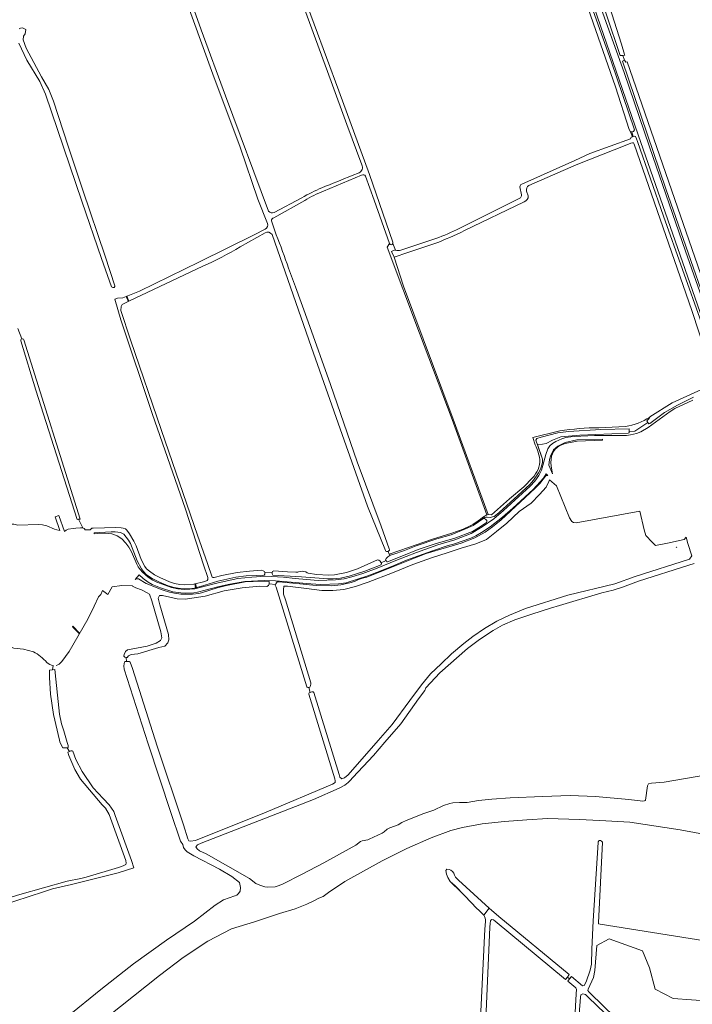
# Model space of a CAD drawing. Header units: metres. Extents: x 209813 to 223847, y 571801 to 587119.
# Tile 642 of 656: x 221429 to 221920, y 581125 to 581843. Entities that reach past the tile are written whole.
import ezdxf

# ---------------------------------------------------------------- set-up
doc = ezdxf.new("R2010")
doc.units = ezdxf.units.M
for name, color, linetype, lineweight in [('B-RO-GR-GRAS-GV', 8, 'Continuous', 0), ('B-RO-KW-KUNSTWERK_STUW-GV', 8, 'Continuous', 0), ('B-RO-OG-BEBOUWING_WINDTURBINE-GV', 8, 'Continuous', 0), ('B-RO-OG-TERREIN_CULTUURSCHEIDING-GV', 8, 'Continuous', 0), ('B-RO-OG-WATER_GREPPEL-GV', 8, 'Continuous', 0), ('B-RO-OG-WEG-GV', 8, 'Continuous', 0), ('B-RO-VH-ONVERHARD-GV', 8, 'Continuous', 0)]:
    doc.layers.add(name, color=color, linetype=linetype, lineweight=lineweight)

msp = doc.modelspace()

# ---------------------------------------------------------------- linework, layer by layer
at = {"layer": 'B-RO-GR-GRAS-GV', "flags": 128}
for points in [[(221779.028, 582044.132), (221805.917, 581979.215), (221823.825, 581937.145), (221837.215, 581907.064), (221849.653, 581878.471), (221860.838, 581846.737), (221867.854, 581824.815), (221870.192, 581817.198), (221870.241, 581816.663), (221868.916, 581816.487), (221870.131, 581813.119), (221870.981, 581811.627), (221872.07, 581811.896), (221911.044, 581699.653), (221940.235, 581615.495), (221948.228, 581591.22), (221948.723, 581588.923), (221949.638, 581588.412), (221953.21, 581588.79), (221993.557, 581599.946), (222005.538, 581602.835), (222027.731, 581608.253)], [(221795.117, 581722.603), (221833.761, 581739.999), (221844.92, 581744.918), (221874.436, 581755.756), (221875.021, 581756.838), (221875.88, 581757.169), (221874.577, 581760.833), (221873.635, 581762.597), (221863.659, 581793.6), (221843.626, 581850.648), (221831.822, 581882.717), (221807.19, 581938.688), (221806.931, 581939.326), (221808.216, 581939.908), (221806.433, 581944.002), (221806.223, 581943.867), (221804.462, 581943.97), (221803.536, 581945.138), (221802.911, 581946.811), (221737.933, 581913.312), (221713.552, 581971.585)], [(221609.539, 581693.993), (221602.481, 581711.656), (221589.514, 581749.491), (221569.609, 581802.944), (221547.495, 581864.191), (221530.467, 581910.362)], [(221532.507, 581912.638), (221548.636, 581870.128), (221561.225, 581835.233), (221579.01, 581787.078), (221610.383, 581703.057)], [(221678.356, 581736.721), (221667.483, 581766.029), (221656.153, 581797.54), (221640.259, 581840.572), (221619.355, 581897.465), (221615.905, 581907.193)], [(221618.179, 581908.145), (221634.544, 581863.923), (221661.526, 581790.744), (221684.121, 581729.76), (221700.975, 581680.238)], [(221428.421, 581835.865), (221429.345, 581836.421), (221430.721, 581836.506), (221433.151, 581835.344), (221432.679, 581832.324), (221431.462, 581830.472), (221431.25, 581827.774), (221433.533, 581821.703), (221444.591, 581800.918), (221450.033, 581791.62), (221453.412, 581783.065), (221464.129, 581750.432), (221474.85, 581718.173), (221491.05, 581670.027), (221498.157, 581648.413), (221498.231, 581647.901), (221497.744, 581647.372), (221496.643, 581647.182), (221495.744, 581647.686), (221488.442, 581668.476), (221474.123, 581710.211), (221447.521, 581788.368), (221443.43, 581797.535), (221433.892, 581813.154), (221427.997, 581825.449)], [(221888.57, 581552.761), (221888.698, 581552.938), (221904.798, 581563.31), (221934.246, 581576.526), (221935.659, 581577.063), (221936.234, 581577.353), (221936.309, 581578.655), (221935.738, 581580.226), (221919.28, 581630.496), (221877.113, 581751.697), (221876.587, 581752.81), (221876.07, 581752.804), (221874.826, 581752.425), (221871.857, 581751.193), (221834.86, 581736.77), (221800.398, 581721.637)], [(221671.318, 581728.943), (221676.447, 581730.954)], [(221678.276, 581729.218), (221650.464, 581717.569)], [(221766.578, 581479.656), (221769.703, 581481.418), (221744.394, 581550.923), (221720.39, 581614.052), (221696.827, 581676.815), (221698.703, 581679.402), (221687.337, 581710.918), (221681.106, 581728.568)], [(221794.979, 581714.774), (221793.842, 581720.784)], [(221798.613, 581717.635), (221799.767, 581714.218)], [(221636.719, 581710.844), (221614.108, 581698.164)], [(221614.337, 581701.956), (221634.689, 581712.728)], [(221749.54, 581690.389), (221794.15, 581712.77)], [(221796.849, 581709.869), (221753.323, 581688.733)], [(221612.424, 581695.957), (221615.984, 581685.735)], [(221474.906, 581471.933), (221475.757, 581471.536), (221476.234, 581470.987), (221476.277, 581470.48), (221480.252, 581470.609), (221480.614, 581471.041), (221481.424, 581471.686), (221482.441, 581471.861), (221498.813, 581472.284), (221502.701, 581472.115), (221504.324, 581471.783), (221505.925, 581471.24), (221506.946, 581470.296), (221508.977, 581467.624), (221512.088, 581462.384), (221513.633, 581458.917), (221517.319, 581448.921), (221520.099, 581443.848), (221521.37, 581442.135), (221523.345, 581440.372), (221527.09, 581437.858), (221530.993, 581435.757), (221537.97, 581432.643), (221541.63, 581431.528), (221545.588, 581430.845), (221548.847, 581430.592), (221555.864, 581431.015), (221563.74, 581433.019), (221565.435, 581433.756), (221565.961, 581434.369), (221566.043, 581434.773), (221565.946, 581435.834), (221562.754, 581444.956), (221549.65, 581485.602), (221525.307, 581555.419), (221502.529, 581623.721), (221498.056, 581638.777), (221500.03, 581639.435), (221503.957, 581639.785), (221516.268, 581644.615), (221559.931, 581666.046), (221599.776, 581685.767), (221607.908, 581689.928)], [(221607.878, 581687.102), (221589.719, 581676.818)], [(221695.688, 581455.586), (221682.492, 581487.759), (221664.04, 581540.016), (221641.664, 581603.481), (221612.899, 581686.007)], [(221706.976, 581674.561), (221732.447, 581682.94)], [(221731.791, 581679.374), (221711.922, 581672.757), (221702.011, 581669.346)], [(221702.011, 581669.346), (221708.735, 581648.294), (221745.116, 581551.324), (221770.692, 581481.748), (221772.968, 581481.535), (221786.175, 581493.122), (221796.717, 581501.861), (221802.884, 581508.395)], [(221562.397, 581662.759), (221508.452, 581637.371), (221503.587, 581634.953), (221502.886, 581633.373), (221502.528, 581630.618), (221509.695, 581609.217), (221532.268, 581543.017), (221558.489, 581466.62), (221565.706, 581445.967), (221569.283, 581436.093), (221569.596, 581435.888), (221570.088, 581435.836), (221570.762, 581435.888), (221576.138, 581437.181), (221587.341, 581439.478), (221596.408, 581440.491), (221605.233, 581441.224), (221606.438, 581440.802), (221607.41, 581440.086), (221607.528, 581439.662), (221612.982, 581439.379), (221613.283, 581440.235), (221614.174, 581440.734), (221624.285, 581439.976), (221630.287, 581439.636), (221631.741, 581439.664), (221632.245, 581439.881), (221633.526, 581440.256), (221634.867, 581440.431), (221636.131, 581440.326), (221637.546, 581439.858), (221638.515, 581439.319), (221639.313, 581439.065), (221645.366, 581438.139), (221654.346, 581437.538), (221658.459, 581437.707), (221667.207, 581439.367), (221675.338, 581442.257), (221689.914, 581448.649), (221690.832, 581448.457), (221691.784, 581447.817), (221692.447, 581446.598), (221696.083, 581448.187), (221695.793, 581448.834), (221696.257, 581449.708), (221697.326, 581450.98), (221698.8, 581451.827), (221698.374, 581452.898)], [(221624.977, 581661.413), (221630.078, 581647.717), (221639.269, 581622.265), (221655.554, 581576.448), (221674.994, 581520.181), (221692.531, 581473.228), (221698.464, 581456.847)], [(221430.26, 581609.909), (221427.386, 581617.492)], [(221457.941, 581470.138), (221454.488, 581480.054), (221457.347, 581480.931), (221461.519, 581469.466), (221462.624, 581470.225), (221463.974, 581471.004), (221467.775, 581471.574), (221469.789, 581471.897), (221473.096, 581472.125), (221474.906, 581471.933), (221471.724, 581478.318), (221470.632, 581478.241), (221440.381, 581572.414), (221429.486, 581608.407)], [(221431.692, 581609.062), (221472.835, 581478.397), (221471.724, 581478.318)], [(221398.905, 581543.212), (221400.595, 581519.946), (221403.849, 581491.608), (221405.704, 581478.552), (221406.661, 581478.236), (221408.188, 581477.466), (221409.775, 581475.684), (221412.958, 581472.752), (221419.911, 581474.307), (221422.677, 581474.648), (221424.553, 581474.61), (221427.309, 581474.073), (221442.162, 581474.506), (221445.263, 581474.299), (221448.456, 581473.497), (221454.201, 581471.169), (221455.881, 581470.605), (221457.941, 581470.138)], [(221805.036, 581532.481), (221803.26, 581537.837), (221822.849, 581542.762)], [(221697.619, 581454.798), (221698.374, 581452.898), (221712.467, 581457.594), (221729.314, 581463.546), (221743.987, 581468.265), (221752.316, 581471.118)], [(221921.029, 581446.086), (221917.08, 581444.713), (221880.256, 581433.186), (221868.705, 581428.84), (221861.865, 581426.693), (221853.642, 581424.556), (221822.742, 581415.369), (221816.212, 581413.553), (221802.453, 581409.066), (221789.969, 581404.855), (221781.059, 581401.067), (221774.238, 581397.078), (221764.33, 581390.518), (221755.468, 581383.979), (221735.306, 581366.295), (221725.094, 581355.408), (221724.285, 581353.451), (221719.799, 581347.467), (221706.985, 581329.229), (221695.12, 581315.68), (221686.862, 581306.154), (221671.899, 581289.893), (221669.844, 581287.898), (221668.403, 581286.288), (221665.992, 581284.518), (221661.83, 581282.201), (221643.18, 581273.865), (221561.04, 581242.098), (221558.408, 581240.862), (221557.259, 581239.438), (221558.207, 581237.869), (221559.977, 581236.619), (221564.909, 581234.416), (221596.55, 581216.325), (221601.126, 581212.703), (221603.89, 581211.446), (221607.6, 581210.243), (221609.826, 581210.06), (221615.049, 581210.321), (221618.19, 581211.143), (221620.91, 581212.398), (221634.419, 581219.178), (221650.573, 581227.897), (221669.207, 581237.894), (221674.097, 581240.763), (221677.502, 581243.292), (221678.553, 581243.851), (221682.715, 581244.496), (221683.802, 581245.092), (221693.254, 581249.42), (221694.793, 581250.485), (221696.877, 581252.292), (221698.851, 581253.284), (221704.97, 581255.519), (221707.506, 581257.125), (221710.874, 581258.694), (221723.692, 581263.796), (221730.988, 581266.246), (221738.032, 581269.637), (221742.712, 581271.115), (221744.945, 581271.511), (221749.67, 581271.773), (221755.351, 581271.728), (221763.659, 581273.127), (221773.305, 581274.307), (221786.678, 581275.192), (221810.366, 581276.188), (221830.452, 581276.882), (221848.871, 581276.13), (221873.313, 581273.904), (221883.535, 581272.804), (221884.802, 581272.91), (221885.164, 581273.163), (221885.364, 581273.561), (221886.899, 581284.045), (221887.641, 581285.386), (221889.71, 581285.808), (221899.072, 581286.577), (221948.612, 581295.19)], [(221523.371, 581423.617), (221521.84, 581424.688), (221517.632, 581426.831), (221513.423, 581428.361), (221511.004, 581429.53), (221510.937, 581429.744), (221503.206, 581429.999), (221496.3, 581429.1), (221493.003, 581423.395), (221489.17, 581426.305), (221487.893, 581423.451), (221486.306, 581421.734), (221483.01, 581414.977), (221478.45, 581405.451), (221464.712, 581381.886), (221459.405, 581374.648)], [(221639.843, 581355.714), (221639.354, 581355.625), (221638.938, 581355.662), (221638.485, 581355.826), (221638.174, 581356.116), (221616, 581428.789), (221615.688, 581429.218), (221615.266, 581430.219), (221615.474, 581430.757), (221610.745, 581431.2), (221610.341, 581430.039), (221609.078, 581429.365), (221603.855, 581429.491), (221591.005, 581428.189), (221577.863, 581426.043), (221564.012, 581422.137), (221549.454, 581420.041), (221543.636, 581420.262), (221532.822, 581422.711), (221530.87, 581422.632), (221529.831, 581420.678), (221530.427, 581417.895), (221531.054, 581415.966), (221537.259, 581394.243), (221537.524, 581390.29), (221536.939, 581388.144), (221534.592, 581385.759), (221530.171, 581384.7), (221514.887, 581380.2), (221510.049, 581379.683), (221508.108, 581378.75), (221507.274, 581377.577), (221506.467, 581377.598), (221506.569, 581374.608), (221508.519, 581374.594), (221509.31, 581374.082), (221510.93, 581369.563), (221529.027, 581312.942), (221548.183, 581255.368), (221551.358, 581245.208), (221552.205, 581243.727), (221553.369, 581243.515), (221556.967, 581244.044), (221608.51, 581264.714), (221657.033, 581285.078), (221658.898, 581286.299), (221658.925, 581287.59), (221658.61, 581289.114), (221639.8, 581350.788), (221639.778, 581351.281), (221639.888, 581351.624), (221640.595, 581352.075)], [(221438.706, 581381.659), (221431.605, 581383.665), (221424.47, 581384.355), (221367.75, 581406.525), (221369.942, 581413.894), (221351.212, 581426.566)], [(221506.467, 581377.598), (221505.415, 581377.625), (221504.613, 581378.423), (221504.875, 581379.772), (221505.924, 581381.76), (221507.378, 581383.061), (221521.84, 581385.816), (221528.268, 581387.882), (221531.462, 581389.842), (221532.372, 581391.888), (221531.711, 581396.299), (221525.054, 581418.719), (221523.371, 581423.617)], [(221403.924, 581197.041), (221428.853, 581204.613), (221463.305, 581214.363), (221473.323, 581216.326), (221477.328, 581217.378), (221500.813, 581224.413), (221504.277, 581225.662), (221506.126, 581226.489), (221506.475, 581227.593), (221506.111, 581229.534), (221494.045, 581263.001), (221491.328, 581267.573), (221488.949, 581270.095), (221473.206, 581288.676), (221468.947, 581295.891), (221464.497, 581306.157), (221463.814, 581308.352), (221464.998, 581308.9), (221463.416, 581311.716), (221462.905, 581311.518), (221460.309, 581311.652), (221459.274, 581313.238), (221457.991, 581315.959), (221457.666, 581317.172), (221453.455, 581336.015), (221451.258, 581350.817), (221450.358, 581362.855), (221450.478, 581368.326), (221452.759, 581368.502), (221453.187, 581371.632)], [(221463.466, 581115.492), (221487.89, 581135.35), (221511.859, 581154.251), (221535.768, 581171.393), (221556.271, 581185.244), (221571.323, 581196.893), (221577.454, 581200.887), (221585.666, 581203.707), (221585.972, 581203.695), (221587.13, 581204.199), (221588.428, 581205.507), (221589.718, 581207.167), (221589.815, 581209.704), (221589.217, 581213.56), (221583.461, 581217.721), (221574.488, 581223.078), (221555.802, 581232.813), (221550.839, 581235.915), (221549.478, 581237.185), (221548.261, 581238.984), (221547.705, 581241.05), (221546.182, 581243.627), (221538.954, 581264.359), (221522.551, 581314.506), (221505.039, 581368.9), (221504.7, 581371.52), (221505.154, 581374.218), (221505.809, 581374.613), (221506.569, 581374.608)], [(221452.759, 581368.502), (221454.476, 581368.634), (221456.225, 581350.103), (221457.777, 581336.201), (221459.109, 581329.185), (221461.012, 581323.944), (221463.296, 581315.468), (221464.046, 581313.315), (221464.039, 581311.957), (221463.416, 581311.716)], [(221464.998, 581308.9), (221465.999, 581309.364), (221467.099, 581309.497), (221467.552, 581309.305), (221469.812, 581303.086), (221474.367, 581294.436), (221482.388, 581282.457), (221489.759, 581274.707), (221493.899, 581270.103), (221497.457, 581265.171), (221498.314, 581262.357), (221510.357, 581229.46), (221512.117, 581224.14), (221500.554, 581220.503), (221466.432, 581211.922), (221452.692, 581208.875), (221445.989, 581206.545), (221404.078, 581193.049)], [(221943.22, 581245.65), (221910.738, 581251.749), (221874.07, 581257.413), (221852.123, 581258.728), (221837.078, 581259.289), (221814.089, 581259.995), (221798.803, 581259.112), (221782.542, 581257.924), (221766.13, 581256.193), (221751.805, 581253.621), (221743.459, 581251.315), (221728.917, 581246.123), (221711.144, 581238.289), (221693.267, 581229.334), (221665.971, 581214.076), (221654.066, 581206.184), (221650.283, 581203.274), (221646.941, 581202.126), (221643.908, 581200.357), (221638.246, 581197.72), (221629.723, 581194.19), (221618.273, 581190.88), (221600.018, 581184.85), (221583.284, 581179.682), (221565.962, 581170.551), (221547.987, 581158.662), (221530.734, 581145.585), (221492.922, 581115.439)], [(221830.02, 581143.209), (221831.408, 581144.96), (221839.468, 581138.147), (221840.65, 581138.259), (221842.115, 581140.986), (221845.177, 581149.422), (221845.992, 581153.836), (221846.299, 581164.869), (221847.157, 581185.409), (221850.883, 581242.581), (221850.933, 581243.169), (221851.702, 581244.019), (221852.582, 581244.072), (221853.408, 581243.646), (221854.082, 581242.864), (221851.134, 581184.073), (221851.206, 581183.248), (221852.247, 581182.95), (221945.645, 581168.209)], [(221762.401, 581194.384), (221753.591, 581203.787), (221746.289, 581211.168), (221742.875, 581214.264), (221741.209, 581217.042), (221740.097, 581219.423), (221739.7, 581222.281), (221740.415, 581223.154), (221742.082, 581222.995), (221743.431, 581222.519), (221744.622, 581221.487), (221745.539, 581220.25)], [(221749.054, 581215.157), (221771.296, 581194.834)], [(221771.296, 581194.834), (221778.45, 581188.639), (221829.8, 581146.287), (221828.426, 581144.459)], [(221746.333, 580934.851), (221746.308, 580935.095), (221746.258, 580936.841), (221746.895, 580955.604), (221747.415, 581043.055), (221747.689, 581047.354), (221749.428, 581054.98), (221752.767, 581065.655), (221757.707, 581081.794), (221763.4, 581098.232), (221764.503, 581102.958), (221764.608, 581104.368), (221768.234, 581179.337), (221768.566, 581185.007)], [(221827.146, 581142.755), (221775.628, 581185.237), (221774.414, 581186.191), (221773.032, 581186.382), (221772.323, 581185.481), (221772.025, 581183.554), (221771.834, 581180.976), (221768.513, 581102.661), (221768.331, 581101.101), (221751.019, 581048.947), (221750.796, 581046.836), (221750.901, 581044.059), (221749.932, 580936.791), (221750.011, 580936.652), (221749.989, 580934.125)], [(221831.772, 581074.047), (221834.785, 581132.357), (221834.998, 581135.531), (221834.549, 581136.65), (221828.666, 581141.501), (221830.02, 581143.209), (221828.426, 581144.459), (221827.146, 581142.755)], [(221874.386, 581100.201), (221843.587, 581129.755), (221841.609, 581131.763), (221839.761, 581132.232), (221838.317, 581131.586), (221837.947, 581129.885), (221837.008, 581117.503)]]:
    msp.add_lwpolyline(points, dxfattribs=at)
at = {"layer": 'B-RO-GR-GRAS-GV'}
for points in [[(221676.447, 581730.954, 0.4184278), (221678.356, 581736.721)], [(221649.196, 581719.993, 0.0015556), (221671.318, 581728.943)], [(221681.106, 581728.568, 0.3813133), (221678.276, 581729.218)], [(221634.689, 581712.728, -0.0370188), (221649.196, 581719.993)], [(221650.464, 581717.569, 0.039426), (221636.719, 581710.844)], [(221793.842, 581720.784, -0.3772453), (221795.117, 581722.603)], [(221800.398, 581721.637, 0.3575019), (221798.613, 581717.635)], [(221794.15, 581712.77, 0.211257), (221794.979, 581714.774)], [(221799.767, 581714.218, -0.3918895), (221796.849, 581709.869)], [(221610.383, 581703.057, 0.3435987), (221614.337, 581701.956)], [(221614.108, 581698.164, 0.2715484), (221612.424, 581695.957)], [(221612.899, 581686.007, 0.3868019), (221607.84, 581687.08)], [(221607.908, 581689.928, 0.3841516), (221609.539, 581693.993)], [(221753.323, 581688.733, -0.0204865), (221731.791, 581679.374)], [(221732.447, 581682.94, 0.0278748), (221749.54, 581690.389)], [(221615.984, 581685.735, -0.0086939), (221624.977, 581661.413)], [(221700.975, 581680.238, -0.1985535), (221701.093, 581679.309)], [(221589.719, 581676.818, -0.0223272), (221562.397, 581662.759)], [(221702.985, 581674.552, 0.1891732), (221706.976, 581674.561)], [(221808.431, 581521.877, 0.0492814), (221805.036, 581532.481)], [(221802.884, 581508.395, 0.1994716), (221808.431, 581521.877)], [(221448.507, 581373.843, 0.0984939), (221438.706, 581381.659)], [(221453.187, 581371.632, -0.1574633), (221448.507, 581373.843)], [(221459.405, 581374.648, -0.1833756), (221455.267, 581371.618)], [(221745.539, 581220.25, 0.1589059), (221749.054, 581215.157)], [(221767.368, 581189.712, 0.0308184), (221762.401, 581194.384)], [(221768.566, 581185.007, 0.169198), (221767.368, 581189.712)]]:
    msp.add_lwpolyline(points, format="xyb", dxfattribs=at)
at = {"layer": 'B-RO-GR-GRAS-GV', "flags": 128}
for points in [[(221915.035, 581465.247), (221913.656, 581463.499), (221901.563, 581460.881), (221892.711, 581459.26), (221890.218, 581461.504), (221885.729, 581466.367), (221884.483, 581470.481), (221881.241, 581484.195), (221834.737, 581475.717), (221832.867, 581475.842), (221831.621, 581476.715), (221830, 581479.457), (221820.548, 581502.689), (221815.312, 581507.042), (221814.939, 581505.917), (221812.885, 581501.816), (221808.044, 581496.281), (221802.117, 581490.141), (221793.321, 581483.858), (221784.15, 581475.498), (221776.613, 581469.454), (221769.512, 581463.622), (221761.511, 581460.293), (221750.983, 581457.241), (221740.714, 581453.792), (221729.169, 581450.172), (221715.746, 581445.428), (221700.731, 581439.23), (221683.096, 581432.361), (221673.694, 581429.247), (221665.205, 581427.107), (221657.31, 581426.407), (221649.261, 581426.316), (221638.044, 581427.885), (221628.143, 581429.028), (221624.216, 581429.419), (221621.413, 581429.438), (221621.164, 581426.928), (221621.217, 581423.707), (221622.72, 581419.466), (221641.227, 581359.095), (221641.205, 581358.01), (221641.004, 581357.015), (221640.767, 581356.364), (221640.44, 581355.948), (221639.843, 581355.714), (221640.595, 581352.075), (221641.935, 581352.543), (221642.279, 581352.56), (221642.623, 581352.523), (221642.984, 581352.414), (221643.43, 581351.922), (221661.791, 581292.125), (221662.419, 581290.195), (221663.758, 581289.137), (221665.728, 581289.675), (221668.417, 581291.829), (221690.279, 581317), (221700.55, 581328.535), (221713.435, 581346.058), (221721.845, 581357.598), (221728.589, 581365.495), (221736.263, 581372.791), (221743.881, 581380.225), (221752.855, 581387.713), (221759.434, 581392.786), (221767.916, 581398.716), (221776.899, 581403.943), (221786.178, 581408.374), (221797.854, 581413.158), (221828.743, 581422.926), (221863.163, 581431.208), (221877.875, 581436.445), (221917.646, 581449.286), (221919.338, 581451.569), (221916.286, 581460.613)], [(221843.53, 581135.564), (221843.382, 581134.755), (221843.974, 581133.781), (221845.245, 581132.402), (221916.716, 581063.013), (221918.615, 581060.834), (221920.387, 581060.066), (221920.853, 581060.988), (221926.986, 581070.278), (221934.888, 581084.846), (221939.157, 581091.989), (221942.705, 581100.85), (221944.704, 581110.953), (221945.759, 581124.641), (221945.831, 581126.041), (221905.563, 581128.896), (221892.433, 581135.692), (221888.276, 581151.145), (221883.326, 581163.626), (221858.972, 581172.342), (221849.88, 581167.439), (221848.577, 581149.258), (221847.539, 581144.217)]]:
    msp.add_lwpolyline(points, close=True, dxfattribs=at)
at = {"layer": 'B-RO-GR-GRAS-GV'}
for centre, radius, start, end in [((221430.57, 581608.799), 1.153, 13.205843, 200.535228), ((221697.074, 581456.222), 1.525, 204.658151, 23.881723)]:
    msp.add_arc(centre, radius, start, end, dxfattribs=at)
at = {"layer": 'B-RO-KW-KUNSTWERK_STUW-GV', "flags": 128}
for points in [[(221507.536, 581638.161), (221507.986, 581637.173), (221508.452, 581637.371), (221506.876, 581640.93), (221506.366, 581640.73)], [(221557.133, 581428.276), (221557.746, 581428.447), (221557.059, 581431.282), (221556.533, 581431.164)], [(221467.815, 581399.477), (221472.093, 581395.025), (221472.342, 581395.264), (221467.397, 581400.41), (221467.182, 581400.136)]]:
    msp.add_lwpolyline(points, close=True, dxfattribs=at)
at = {"layer": 'B-RO-OG-BEBOUWING_WINDTURBINE-GV'}
msp.add_lwpolyline([(221908.353, 581457.639, 1), (221907.853, 581457.639)], format="xyb", dxfattribs=at)
at = {"layer": 'B-RO-OG-TERREIN_CULTUURSCHEIDING-GV', "flags": 128}
msp.add_lwpolyline([(221920.554, 581567.26), (221908.782, 581561.464), (221899.417, 581556.176), (221888.673, 581548.11), (221887.795, 581547.931), (221887.246, 581548.801), (221877.654, 581542.452), (221873.597, 581542.112), (221873.61, 581541.87), (221873.587, 581541.252), (221872.716, 581541.161), (221848.983, 581540.194), (221837.58, 581539.688), (221823.741, 581538.298), (221817.651, 581535.936), (221812.891, 581533.573), (221810.207, 581532.948), (221806.565, 581532.743), (221810.23, 581522.041), (221810.298, 581519.581), (221809.325, 581516.166), (221808.595, 581514.425), (221807.401, 581512.199), (221803.812, 581506.876), (221801.148, 581503.756), (221792.214, 581495.695), (221778.736, 581483.309), (221776.03, 581481.001), (221774.914, 581480.394), (221773.842, 581479.95), (221773.02, 581479.733), (221772.23, 581479.661), (221769.869, 581479.798), (221769.133, 581479.733), (221768.18, 581479.473), (221767.065, 581478.804), (221768.087, 581478.606), (221768.643, 581478.378), (221769.553, 581477.425), (221769.585, 581476.526), (221769.325, 581476.043), (221763.509, 581472.004), (221759.087, 581469.393), (221746.28, 581464.633), (221731.934, 581460.457), (221719.447, 581456.209), (221707.497, 581451.487), (221697.045, 581447.191), (221696.733, 581447.169), (221696.306, 581447.688), (221696.083, 581448.187), (221692.447, 581446.598), (221692.65, 581446.225), (221692.525, 581445.175), (221680.574, 581440.341), (221669.198, 581436.725), (221662.948, 581435.329), (221657.555, 581434.831), (221653.743, 581434.796), (221634.305, 581436.236), (221613.524, 581437.625), (221612.999, 581438.42), (221612.982, 581439.379), (221607.528, 581439.662), (221607.677, 581439.131), (221607.632, 581438.287), (221607.081, 581437.443), (221606.186, 581437.236), (221605.01, 581437.162), (221601.447, 581437.407), (221593.926, 581437.021), (221586.435, 581436.054), (221573.333, 581433.16), (221560.786, 581429.293), (221556.017, 581427.965), (221552.376, 581427.619), (221548.134, 581427.638), (221544.496, 581428.061), (221541.392, 581428.649), (221537.101, 581429.873), (221530.774, 581432.357), (221525.392, 581435.026), (221521.319, 581437.892), (221519.123, 581440.128), (221517.593, 581442.191), (221514.408, 581447.875), (221509.564, 581460.516), (221508.016, 581463.172), (221506.401, 581465.358), (221504.617, 581467.373), (221502.297, 581468.66), (221498.447, 581469.015), (221495.597, 581469.069), (221482.987, 581468.312), (221483.05, 581467.657), (221485.326, 581467.939), (221490.688, 581468.11), (221495.982, 581467.633), (221499.964, 581466.14), (221503.222, 581463.941), (221506.064, 581460.927), (221508.489, 581457.837), (221510.289, 581454.633), (221514.217, 581445.591), (221515.236, 581443.623), (221516.633, 581441.651), (221518.328, 581439.723), (221522.393, 581436.152), (221525.873, 581433.917), (221528.839, 581432.368), (221539.608, 581428.584), (221544.079, 581427.598), (221548.956, 581427.13), (221552.821, 581427.206), (221556.553, 581427.68), (221562.065, 581429.111), (221573.632, 581432.044), (221587.896, 581435.05), (221598.078, 581436.13), (221608.022, 581436.715), (221621.272, 581436.078), (221629.871, 581435.219), (221637.958, 581434.332), (221646.571, 581433.671), (221659.273, 581434.06), (221665.499, 581434.972), (221671.135, 581436.283), (221679.121, 581438.815), (221689.53, 581442.652), (221703.143, 581448.157), (221718.251, 581454.127), (221733.784, 581459.534), (221746.297, 581463.37), (221758.29, 581467.954), (221766.333, 581472.742), (221774.835, 581478.647), (221781.777, 581484.735), (221801.357, 581502.324), (221804.683, 581506.055), (221807.638, 581510.245), (221809.519, 581514.212), (221810.542, 581517.435), (221812.582, 581525.42), (221814.198, 581529.605), (221815.687, 581531.949), (221817.601, 581533.655), (221819.988, 581535.115), (221824.308, 581536.859), (221827.367, 581537.808), (221830.986, 581538.49), (221833.449, 581538.737), (221848.164, 581539.476), (221871.551, 581539.384), (221874.537, 581539.841), (221878.846, 581540.914), (221881.996, 581542.159), (221887.329, 581545.123), (221903.375, 581556.814), (221906.888, 581559.045), (221919.961, 581565.048)], dxfattribs=at)
for points in [[(221853.975, 581535.848), (221854.008, 581536.622), (221835.356, 581536.286), (221826.85, 581534.213), (221821.562, 581531.614), (221818.232, 581528.825), (221816.005, 581524.221), (221815.418, 581521.965), (221814.96, 581517.626), (221817.682, 581511.449), (221816.486, 581516.925), (221816.359, 581519.703), (221816.814, 581524.344), (221818.268, 581527.826), (221819.587, 581529.478), (221822.456, 581531.725), (221826.804, 581533.596), (221835.64, 581535.288)], [(221516.008, 581437.746), (221512.912, 581434.409), (221514.209, 581434.965), (221515.507, 581434.754), (221521.073, 581431.536), (221532.672, 581426.903), (221538.056, 581425.211), (221541.745, 581424.362), (221546.285, 581423.707), (221554.915, 581423.632), (221559.567, 581424.186), (221561.522, 581424.649), (221572.84, 581428.363), (221579.623, 581430.003), (221593.323, 581432.562), (221604.83, 581433.249), (221609.684, 581433.177), (221610.677, 581432.952), (221610.905, 581432.527), (221610.879, 581431.584), (221610.745, 581431.2), (221615.474, 581430.757), (221615.695, 581431.327), (221616.516, 581432.587), (221617.849, 581432.654), (221633.085, 581431.164), (221645.033, 581430.109), (221656.326, 581429.691), (221663.166, 581430.561), (221670.615, 581432.296), (221673.651, 581433.211), (221676.098, 581434.323), (221678.91, 581435.279), (221682.124, 581436.013), (221718.61, 581450.706), (221725.478, 581453.364), (221740.316, 581457.825), (221750.815, 581460.778), (221760.777, 581464.864), (221768.402, 581469.008), (221773.718, 581472.663), (221779.997, 581477.97), (221794.016, 581490.807), (221805.003, 581500.948), (221808.372, 581504.434), (221810.704, 581507.431), (221812.569, 581509.781), (221813.225, 581510.164), (221814.229, 581510.126), (221812.948, 581511.394), (221810.925, 581508.175), (221803.453, 581499.999), (221788.524, 581486.315), (221781.067, 581479.841), (221772.191, 581472.776), (221765.828, 581468.578), (221761.642, 581466.303), (221757.852, 581464.597), (221745.316, 581460.201), (221741.485, 581459.118), (221729.996, 581455.361), (221719.726, 581451.603), (221710.986, 581448.462), (221702.433, 581444.864), (221692.176, 581440.683), (221682.763, 581437.127), (221675.357, 581434.548), (221666.987, 581432.025), (221661.338, 581431.097), (221648.376, 581430.813), (221641.21, 581431.227), (221615.468, 581433.35), (221607.302, 581433.635), (221593.077, 581432.945), (221582.021, 581431.049), (221574.214, 581429.321), (221563.981, 581426.497), (221558.415, 581425.047), (221555.782, 581424.63), (221549.624, 581424.422), (221546.343, 581424.601), (221540.468, 581425.447), (221531.416, 581428.209), (221525.495, 581430.832), (221522.559, 581432.464), (221518.796, 581435.159)]]:
    msp.add_lwpolyline(points, close=True, dxfattribs=at)
at = {"layer": 'B-RO-OG-WATER_GREPPEL-GV', "flags": 128}
for points in [[(221745.539, 581220.25), (221744.622, 581221.487), (221743.431, 581222.519), (221742.082, 581222.995), (221740.415, 581223.154), (221739.7, 581222.281), (221740.097, 581219.423), (221741.209, 581217.042), (221742.875, 581214.264), (221750.972, 581206.406), (221753.591, 581203.787), (221762.401, 581194.384)], [(221767.368, 581189.712), (221771.296, 581194.834), (221749.054, 581215.157)]]:
    msp.add_lwpolyline(points, dxfattribs=at)
at = {"layer": 'B-RO-OG-WEG-GV', "flags": 128}
for points in [[(221773.016, 582049.297), (221752.193, 582100.35), (221752.408, 582101.154), (221751.493, 582100.588), (221750.664, 582099.444), (221755.218, 582088.251), (221782.236, 582023.507), (221802.872, 581974.301), (221818.768, 581936.479), (221842.318, 581879.945), (221852.207, 581853.446), (221869.797, 581804.089), (221888.4, 581749.872), (221914.725, 581673.681), (221943.185, 581593.122), (221946.053, 581584.37), (221946.988, 581583.878), (221947.878, 581583.537), (221948.959, 581583.575), (221949.524, 581583.676)], [(221949.524, 581583.676), (221949.13, 581585.003), (221948.159, 581585.199), (221947.42, 581586.583), (221945.712, 581588.947), (221900.182, 581719.311), (221868.706, 581812.39), (221870.056, 581813.081), (221868.916, 581816.487), (221868.093, 581816.379), (221866.902, 581816.445), (221856.893, 581846.12), (221849.314, 581868.216), (221841.596, 581886.357), (221826.582, 581920.835), (221820.467, 581936.375), (221818.938, 581939.967), (221803.092, 581977.873), (221787.294, 582015.533), (221775.793, 582042.73)], [(221846.067, 581852.506), (221860.303, 581812.303), (221877.317, 581762.346), (221876.668, 581761.065), (221875.478, 581760.737), (221876.411, 581757.373), (221877.306, 581757.717), (221878.237, 581757.426), (221878.755, 581755.748), (221879.518, 581753.787), (221898.481, 581699.343), (221926.307, 581621.578)], [(221941.475, 581583.19), (221880.098, 581758.618), (221848.014, 581851.564)]]:
    msp.add_lwpolyline(points, dxfattribs=at)
at = {"layer": 'B-RO-VH-ONVERHARD-GV', "flags": 128}
msp.add_lwpolyline([(221876.411, 581757.373), (221875.401, 581760.716), (221874.577, 581760.833), (221875.88, 581757.169)], close=True, dxfattribs=at)
for points in [[(221698.703, 581679.402), (221696.827, 581676.815), (221720.39, 581614.052), (221744.394, 581550.923), (221769.703, 581481.418), (221770.692, 581481.748), (221745.116, 581551.324), (221708.735, 581648.294), (221702.011, 581669.346)], [(221702.011, 581669.346), (221700.118, 581673.613), (221702.637, 581674.702)], [(221702.985, 581674.552), (221701.093, 581679.309)], [(221752.316, 581471.118), (221743.987, 581468.265), (221729.314, 581463.546), (221712.467, 581457.594), (221698.374, 581452.898), (221698.8, 581451.827), (221699.174, 581452.047), (221700.99, 581452.709), (221709.619, 581455.431), (221717.979, 581458.822), (221733.07, 581463.951), (221743.645, 581467.045), (221754.167, 581471.206), (221759.606, 581473.728), (221768.18, 581479.473), (221769.133, 581479.733), (221769.869, 581479.798), (221772.23, 581479.661), (221773.02, 581479.733), (221773.842, 581479.95), (221774.914, 581480.394), (221776.03, 581481.001), (221778.736, 581483.309), (221792.214, 581495.695), (221801.148, 581503.756), (221803.812, 581506.876), (221807.401, 581512.199), (221808.595, 581514.425), (221809.325, 581516.166), (221810.298, 581519.581), (221810.23, 581522.041), (221805.437, 581536.007), (221806.197, 581537.104), (221809.368, 581538.078), (221821.528, 581541.32), (221829.354, 581542.291), (221852.813, 581543.743), (221873.401, 581544.123), (221873.498, 581543.939), (221873.597, 581542.112), (221877.654, 581542.452), (221887.246, 581548.801), (221886.447, 581550.069), (221887.562, 581551.36), (221888.57, 581552.761)], [(221870.872, 581546.045), (221851.458, 581545.053)], [(221802.884, 581508.395), (221796.717, 581501.861), (221786.175, 581493.122), (221772.968, 581481.535), (221770.692, 581481.748)], [(221769.703, 581481.418), (221766.578, 581479.656)]]:
    msp.add_lwpolyline(points, dxfattribs=at)
at = {"layer": 'B-RO-VH-ONVERHARD-GV'}
for points in [[(221701.093, 581679.309, -0.7963341), (221698.703, 581679.402)], [(221702.637, 581674.702, 0.0180538), (221702.985, 581674.552)], [(221888.57, 581552.761, -0.1060025), (221870.872, 581546.045)], [(221851.458, 581545.053, 0.0351997), (221822.849, 581542.762)], [(221766.578, 581479.656, -0.0779582), (221752.316, 581471.118)]]:
    msp.add_lwpolyline(points, format="xyb", dxfattribs=at)

doc.saveas('drawing.dxf')
